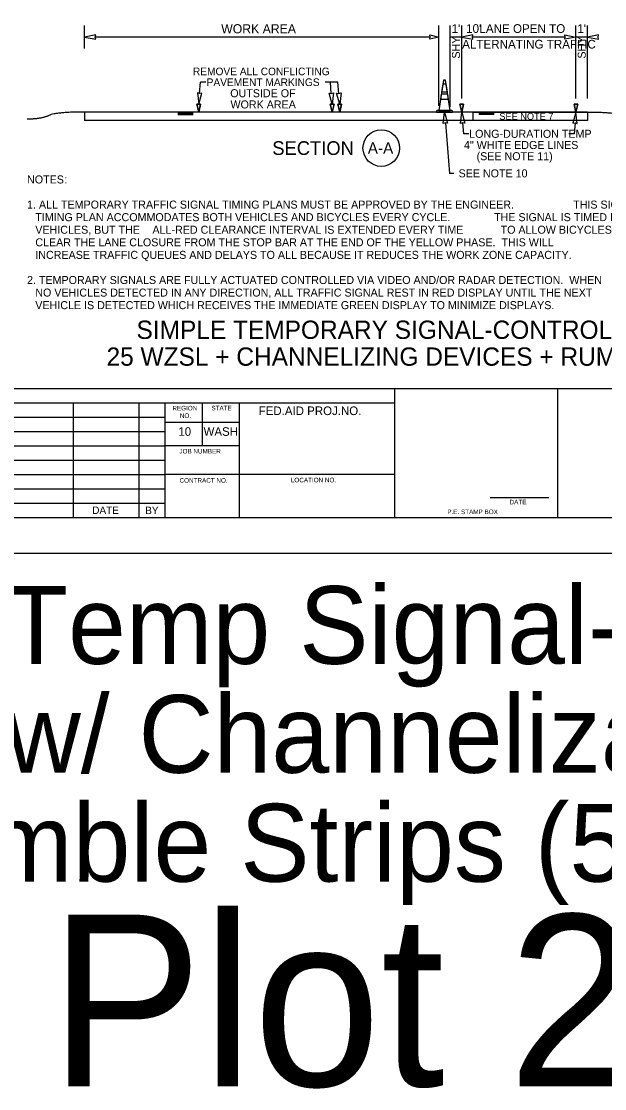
# Model space of a CAD drawing. Extents: x 99977 to 100176, y 99905 to 100011.
# Drawn here: x 100044.19 to 100049.29, y 99935.01 to 99944.34 of the extents above; entities that cross this region are included whole.
import ezdxf

# ---------------------------------------------------------------- set-up
doc = ezdxf.new("R2010")
doc.units = 0
for name, color, linetype in [('SH_DE_DetailHeading1Text', 7, 'Continuous'), ('SH_GI_GeneralNotesBodyText', 7, 'Continuous'), ('SH_GI_PlotLimits', 7, 'Continuous'), ('SH_GI_SheetBorder', 7, 'Continuous'), ('SH_GI_SheetLocationText', 7, 'Continuous'), ('SH_GI_SheetTextInCells', 7, 'Continuous'), ('TR_WZ_TrafficConeElev', 7, 'Continuous'), ('TR_WZ_WorkZoneDetails', 7, 'Continuous'), ('TR_WZ_WorkZoneTextCurrent', 7, 'Continuous')]:
    doc.layers.add(name, color=color, linetype=linetype)

msp = doc.modelspace()

# ---------------------------------------------------------------- linework, layer by layer
at = {"layer": 'SH_GI_PlotLimits'}
msp.add_lwpolyline([(100039.0625, 99939.6875), (100056.0625, 99939.6875), (100056.0625, 99950.6875), (100039.0625, 99950.6875)], close=True, dxfattribs=at)
at = {"layer": 'SH_GI_SheetBorder'}
for p, q in [((100040, 99941.1259), (100055.75, 99941.1259)), ((100047.4566, 99940), (100047.4566, 99941.1259)), ((100048.8828, 99940), (100048.8828, 99941.1259)), ((100040, 99941.0008), (100047.4566, 99941.0008)), ((100044.641, 99941.0008), (100044.641, 99940)), ((100045.2164, 99941.0008), (100045.2164, 99940)), ((100045.4451, 99941.0008), (100045.4451, 99940)), ((100045.7719, 99940.6255), (100045.7719, 99941.0008)), ((100046.0956, 99940), (100046.0956, 99941.0008)), ((100042.1821, 99940.8757), (100045.4466, 99940.8757)), ((100046.0958, 99940.831), (100045.4466, 99940.831)), ((100042.1821, 99940.7506), (100045.4466, 99940.7506)), ((100040, 99940.6255), (100045.4466, 99940.6255)), ((100046.0958, 99940.6255), (100045.4466, 99940.6255)), ((100040, 99940.5004), (100045.4466, 99940.5004)), ((100040, 99940.3753), (100045.4466, 99940.3753)), ((100047.4566, 99940.3753), (100045.4466, 99940.3753)), ((100040, 99940.2502), (100045.4466, 99940.2502)), ((100040, 99940.1251), (100045.4466, 99940.1251)), ((100048.2903, 99940.1733), (100048.802, 99940.1733)), ((100040, 99940), (100055.75, 99940))]:
    msp.add_line(p, q, dxfattribs=at)
at = {"layer": 'TR_WZ_TrafficConeElev'}
for p, q in [((100047.8754, 99943.7863), (100047.8655, 99943.7213)), ((100047.9057, 99943.7863), (100047.8754, 99943.7863)), ((100047.9156, 99943.7213), (100047.9057, 99943.7863)), ((100047.8624, 99943.7013), (100047.8555, 99943.6563)), ((100047.9187, 99943.7013), (100047.8624, 99943.7013)), ((100047.8655, 99943.7213), (100047.9156, 99943.7213)), ((100047.9256, 99943.6563), (100047.9187, 99943.7013)), ((100047.8555, 99943.6563), (100047.9256, 99943.6563)), ((100047.8262, 99943.5588), (100047.8212, 99943.5538)), ((100047.8212, 99943.5538), (100047.8212, 99943.5438)), ((100047.8212, 99943.5438), (100047.9599, 99943.5438)), ((100047.8405, 99943.5588), (100047.8262, 99943.5588)), ((100047.9599, 99943.5538), (100047.9549, 99943.5588)), ((100047.9599, 99943.5438), (100047.9599, 99943.5538))]:
    msp.add_line(p, q, dxfattribs=at)
msp.add_lwpolyline([(100047.8405, 99943.5588), (100047.9405, 99943.5588), (100047.8999, 99943.8238), (100047.8812, 99943.8238)], close=True, dxfattribs=at)
msp.add_lwpolyline([(100047.8405, 99943.5588), (100047.9405, 99943.5588), (100047.8999, 99943.8238), (100047.8812, 99943.8238)], close=True, dxfattribs=at)
msp.add_lwpolyline([(100047.9549, 99943.5588), (100047.9405, 99943.5588), (100047.8405, 99943.5588)], dxfattribs=at)
at = {"layer": 'TR_WZ_WorkZoneDetails'}
for p, q in [((100044.7405, 99944.0999), (100044.7405, 99944.2999)), ((100047.8405, 99943.5988), (100047.8405, 99944.2999)), ((100047.9405, 99943.5888), (100047.9405, 99944.2999)), ((100048.0405, 99943.6636), (100048.0405, 99944.2999)), ((100049.0405, 99943.6636), (100049.0405, 99944.2999)), ((100049.1405, 99943.6636), (100049.1405, 99944.2999)), ((100047.7656, 99944.1999), (100044.8342, 99944.1999)), ((100048.0405, 99944.1999), (100047.9405, 99944.1999)), ((100048.9468, 99944.1999), (100048.1343, 99944.1999)), ((100049.1405, 99944.1999), (100049.0405, 99944.1999)), ((100045.7479, 99943.7071), (100045.7557, 99943.8046)), ((100045.8018, 99943.8046), (100045.7557, 99943.8046)), ((100046.9586, 99943.8046), (100046.8458, 99943.8046)), ((100046.8997, 99943.7071), (100046.8919, 99943.8046)), ((100046.9664, 99943.7071), (100046.9586, 99943.8046)), ((100044.7405, 99943.5438), (100044.7405, 99943.4688)), ((100049.1405, 99943.5438), (100044.7405, 99943.5438)), ((100045.5575, 99943.5386), (100045.6905, 99943.5386)), ((100045.5575, 99943.533), (100045.6905, 99943.533)), ((100045.5575, 99943.5273), (100045.6905, 99943.5273)), ((100045.5575, 99943.5221), (100045.6905, 99943.5221)), ((100048.3235, 99943.5382), (100048.1905, 99943.5382)), ((100048.3235, 99943.5326), (100048.1905, 99943.5326)), ((100048.3235, 99943.5269), (100048.1905, 99943.5269)), ((100048.3235, 99943.5217), (100048.1905, 99943.5217)), ((100049.1405, 99943.5438), (100049.1405, 99943.4688)), ((100049.1405, 99943.4688), (100044.7405, 99943.4688)), ((100047.898, 99943.4504), (100047.9333, 99943.0068)), ((100048.048, 99943.4504), (100048.0557, 99943.3528)), ((100049.0331, 99943.4504), (100049.0253, 99943.3528)), ((100048.1019, 99943.3528), (100048.0557, 99943.3528)), ((100049.0253, 99943.3528), (100048.9792, 99943.3528)), ((100047.9733, 99943.0068), (100047.9333, 99943.0068))]:
    msp.add_line(p, q, dxfattribs=at)
for points in [[(100044.7405, 99944.1999), (100044.8388, 99944.1806), (100044.8342, 99944.1999), (100044.8388, 99944.2192)], [(100047.8405, 99944.1999), (100047.7619, 99944.1806), (100047.7656, 99944.1999), (100047.7619, 99944.2192)], [(100048.0405, 99944.1999), (100048.1388, 99944.1806), (100048.1343, 99944.1999), (100048.1388, 99944.2192)], [(100049.0405, 99944.1999), (100048.9423, 99944.1806), (100048.9468, 99944.1999), (100048.9423, 99944.2192)], [(100049.1405, 99944.1999), (100049.2388, 99944.1806), (100049.2343, 99944.1999), (100049.2388, 99944.2192)], [(100045.7405, 99943.6136), (100045.7674, 99943.7101), (100045.7479, 99943.7071), (100045.729, 99943.7131)], [(100046.9071, 99943.6136), (100046.8802, 99943.7101), (100046.8998, 99943.7071), (100046.9186, 99943.7131)], [(100046.9738, 99943.6136), (100046.9469, 99943.7101), (100046.9665, 99943.7071), (100046.9853, 99943.7131)], [(100045.7405, 99943.5438), (100045.7238, 99943.6136), (100045.7572, 99943.6136)], [(100046.9072, 99943.5438), (100046.8905, 99943.6136), (100046.9238, 99943.6136)], [(100046.9739, 99943.5438), (100046.9572, 99943.6136), (100046.9905, 99943.6136)], [(100048.0405, 99943.5438), (100048.0238, 99943.6136), (100048.0572, 99943.6136)], [(100049.0405, 99943.5438), (100049.0238, 99943.6136), (100049.0572, 99943.6136)], [(100047.8905, 99943.5438), (100047.9175, 99943.4474), (100047.8979, 99943.4504), (100047.8791, 99943.4443)], [(100048.0405, 99943.5438), (100048.0675, 99943.4474), (100048.0479, 99943.4504), (100048.0291, 99943.4443)], [(100048.1405, 99943.5438), (100049.1405, 99943.5438), (100049.1405, 99943.4688), (100048.1405, 99943.4688)], [(100048.1405, 99943.5438), (100049.1405, 99943.5438), (100049.1405, 99943.4688), (100048.1405, 99943.4688)], [(100049.0405, 99943.5438), (100049.0136, 99943.4474), (100049.0331, 99943.4504), (100049.052, 99943.4443)]]:
    msp.add_lwpolyline(points, close=True, dxfattribs=at)
for points in [[(100045.7572, 99943.6136), (100045.7238, 99943.6136), (100045.7405, 99943.5438), (100045.7572, 99943.6136)], [(100046.9238, 99943.6136), (100046.8905, 99943.6136), (100046.9072, 99943.5438), (100046.9238, 99943.6136)], [(100046.9905, 99943.6136), (100046.9572, 99943.6136), (100046.9739, 99943.5438), (100046.9905, 99943.6136)], [(100048.0572, 99943.6136), (100048.0238, 99943.6136), (100048.0405, 99943.5438), (100048.0572, 99943.6136)], [(100049.0572, 99943.6136), (100049.0238, 99943.6136), (100049.0405, 99943.5438), (100049.0572, 99943.6136)]]:
    msp.add_lwpolyline(points, dxfattribs=at)
msp.add_circle((100047.3371, 99943.2289), 0.16, dxfattribs=at)
for points in [[(100044.7405, 99943.5438), (100044.4893, 99943.5438), (100044.3639, 99943.4817), (100044.2384, 99943.4817)], [(100049.1405, 99943.5438), (100049.3917, 99943.544), (100049.5172, 99943.4819), (100049.6427, 99943.482)]]:
    msp.add_open_spline(points, degree=2, dxfattribs=at)

# ---------------------------------------------------------------- texts
at = {"layer": 'SH_DE_DetailHeading1Text'}
for s, p in [('SIMPLE TEMPORARY SIGNAL-CONTROLLED ALTERNATING 1-LANE, 2-WAY TRAFFIC', (100045.196, 99941.5606)), ('25 WZSL + CHANNELIZING DEVICES + RUMBLE STRIPS (55 MPH HIGHWAYS, 8+ DAYS)', (100044.9338, 99941.3259))]:
    msp.add_text(s, height=0.16, rotation=360, dxfattribs=at).set_placement(p)
at = {"layer": 'SH_GI_GeneralNotesBodyText'}
for s, p in [('NOTES', (100044.2384, 99942.9196)), (':', (100044.5659, 99942.9196)), ('1. ALL TEMPORARY TRAFFIC SIGNAL TIMING PLANS MUST BE APPROVED BY THE ENGINEER.', (100044.2384, 99942.6998)), (' THIS SIGNAL ', (100048.9894, 99942.6998)), ('TIMING PLAN ACCOMMODATES BOTH VEHICLES AND BICYCLES EVERY CYCLE.', (100044.3106, 99942.5899)), ('  THE SIGNAL IS TIMED FOR ', (100048.272, 99942.5899)), ('VEHICLES, BUT THE ', (100044.3106, 99942.48)), ('ALL-RED CLEARANCE INTERVAL IS EXTENDED EVERY TIME', (100045.3354, 99942.48)), (' TO ALLOW BICYCLES TO ', (100048.3553, 99942.48)), ('CLEAR THE LANE CLOSURE FROM THE STOP BAR AT THE END OF THE YELLOW PHASE.  THIS WILL ', (100044.3106, 99942.3701)), ('INCREASE TRAFFIC QUEUES AND DELAYS TO ALL BECAUSE IT REDUCES THE WORK ZONE CAPACITY.', (100044.3106, 99942.2602)), ('2. TEMPORARY SIGNALS ARE FULLY ACTUATED CONTROLLED VIA VIDEO AND/OR RADAR DETECTION.  WHEN ', (100044.2384, 99942.0404)), ('NO VEHICLES DETECTED IN ANY DIRECTION, ALL TRAFFIC SIGNAL REST IN RED DISPLAY UNTIL THE NEXT ', (100044.3106, 99941.9305)), ('VEHICLE IS DETECTED WHICH RECEIVES THE IMMEDIATE GREEN DISPLAY TO MINIMIZE DISPLAYS.', (100044.3106, 99941.8206))]:
    msp.add_text(s, height=0.07, rotation=360, dxfattribs=at).set_placement(p)
at = {"layer": 'SH_GI_SheetLocationText'}
for s, height, p in [(' Temp Signal-Controlled', 0.68, (100043.7893, 99938.7191)), ('Alt Traffic w/ Channelization Devices', 0.68, (100039.9592, 99937.7671)), ('& Rumble Strips (55 mph)', 0.68, (100041.8582, 99936.8151)), ('Plot 23', 1.5, (100044.4341, 99935.0267))]:
    msp.add_text(s, height=height, dxfattribs=at).set_placement(p)
at = {"layer": 'SH_GI_SheetTextInCells'}
for s, height, p in [('REGION', 0.04003, (100045.5099, 99940.9352)), ('STATE', 0.04003, (100045.8511, 99940.9357)), ('FED.AID PROJ.NO.', 0.07506, (100046.2652, 99940.8945)), ('NO.', 0.04003, (100045.5752, 99940.869)), ('10', 0.07506, (100045.5621, 99940.7131)), ('WASH', 0.07506, (100045.7826, 99940.7131)), ('JOB NUMBER', 0.04003, (100045.5712, 99940.5587)), ('CONTRACT NO.', 0.040032, (100045.5725, 99940.3037)), ('LOCATION NO.', 0.040032, (100046.5465, 99940.3067)), ('DATE', 0.04003, (100048.4597, 99940.1141)), ('DATE', 0.06505, (100044.8091, 99940.03)), ('BY', 0.06505, (100045.2725, 99940.0285)), ('P.E. STAMP BOX', 0.040032, (100047.915, 99940.0286))]:
    msp.add_text(s, height=height, dxfattribs=at).set_placement(p)
at = {"layer": 'TR_WZ_WorkZoneDetails'}
for s, height, p in [('WORK AREA', 0.08, (100045.937, 99944.2319)), ("10'", 0.076, (100048.0794, 99944.2359)), (' LANE OPEN TO', 0.076, (100048.1674, 99944.2359)), ("1'", 0.076, (100047.9525, 99944.2359)), ("1'", 0.076, (100049.0522, 99944.2359)), ('ALTERNATING TRAFFIC', 0.076, (100048.0449, 99944.0991))]:
    msp.add_text(s, height=height, dxfattribs=at).set_placement(p)
for s, height, rotation, p in [('SHY', 0.07, 90, (100048.0255, 99944.0112)), ('SHY', 0.07, 90, (100049.1255, 99944.0112)), ('SECTION', 0.12, 360, (100046.384, 99943.1689)), ('A-A', 0.1, 360, (100047.2192, 99943.1789))]:
    msp.add_text(s, height=height, rotation=rotation, dxfattribs=at).set_placement(p)
at = {"layer": 'TR_WZ_WorkZoneTextCurrent'}
for s, height, p in [('REMOVE ALL CONFLICTING', 0.0665, (100045.6895, 99943.8659)), ('PAVEMENT MARKINGS', 0.0665, (100045.8095, 99943.7714)), ('OUTSIDE OF', 0.07, (100046.016, 99943.6734)), ('WORK AREA', 0.07, (100046.018, 99943.5754)), ('SEE NOTE 7', 0.06, (100048.3705, 99943.4763)), ('LONG-DURATION TEMP', 0.07, (100048.1059, 99943.3188)), ('4" WHITE EDGE LINES', 0.07, (100048.0607, 99943.2208)), ('(SEE NOTE 11)', 0.07, (100048.171, 99943.1228)), ('SEE NOTE 10', 0.07, (100048.0133, 99942.9728))]:
    msp.add_text(s, height=height, dxfattribs=at).set_placement(p)

doc.saveas('drawing.dxf')
